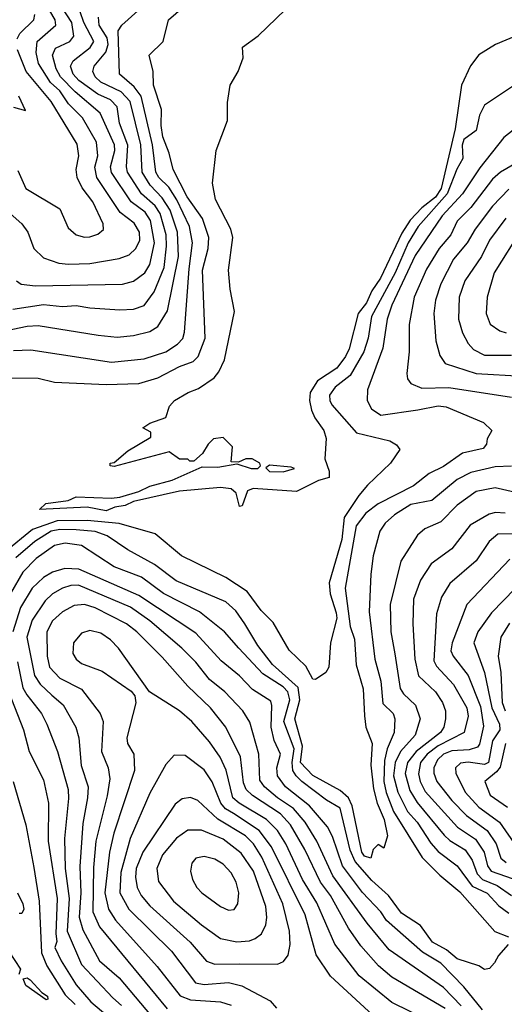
# Model space of a CAD drawing. Extents: x 1308313 to 1441400, y 959662 to 1036319.
# Tile 389 of 656: x 1348417 to 1350198, y 1016816 to 1020436. Entities that reach past the tile are written whole.
import ezdxf

# ---------------------------------------------------------------- set-up
doc = ezdxf.new("R2010")
doc.units = 0

msp = doc.modelspace()

# ---------------------------------------------------------------- linework, layer by layer
at = {"layer": '0CON10XD'}
for points in [[(1348351, 1019751), (1348425.5, 1019685), (1348447.3, 1019655), (1348468.9, 1019595), (1348505, 1019559.6), (1348560.7, 1019540.7), (1348596.4, 1019536.4), (1348675, 1019539.8), (1348782.9, 1019557.1), (1348819.1, 1019570.9), (1348844.7, 1019595), (1348858.8, 1019625), (1348857.8, 1019655), (1348837.9, 1019687.9), (1348786.4, 1019726.4), (1348700.6, 1019855), (1348692.9, 1019892.9), (1348704.3, 1019935.7), (1348700.2, 1019985), (1348648.5, 1020075), (1348596.6, 1020126.6), (1348565, 1020173.6), (1348530.8, 1020205), (1348486.3, 1020275), (1348477.7, 1020315), (1348481.6, 1020355), (1348550.4, 1020415), (1348547.6, 1020435), (1348512.1, 1020495)], [(1348948.3, 1018841.7), (1348765, 1018793.3), (1348750, 1018795), (1348750, 1018805), (1348765, 1018807.5), (1348815, 1018850), (1348899.3, 1018900.7), (1348899.3, 1018919.3), (1348870, 1018935), (1348895, 1018952.5), (1348955, 1018972.5), (1348967.5, 1019015), (1348986.7, 1019035), (1349036.2, 1019065), (1349075, 1019080), (1349131.6, 1019118.4), (1349149.2, 1019140.8), (1349169.6, 1019185), (1349206.9, 1019363.1), (1349190.3, 1019445), (1349184.8, 1019515), (1349200.9, 1019635), (1349192.8, 1019665), (1349136.4, 1019775), (1349125.6, 1019835), (1349139.2, 1019955), (1349181.2, 1020065), (1349181.2, 1020131.2), (1349191.4, 1020195), (1349220, 1020245), (1349238.8, 1020295), (1349236.7, 1020335), (1349293.4, 1020376.6), (1349426.9, 1020505)], [(1348335, 1019118.4), (1348485, 1019118.2), (1348545, 1019102.8), (1348735, 1019094), (1348855, 1019098), (1348925, 1019119.2), (1349005, 1019160.8), (1349055, 1019179.3), (1349073.1, 1019196.9), (1349099.2, 1019265), (1349089.7, 1019515), (1349109.6, 1019595), (1349112.6, 1019635), (1349089.4, 1019705), (1349033.2, 1019785), (1348980.8, 1019885), (1348967, 1019945), (1348943.4, 1020005), (1348937, 1020047), (1348938, 1020105), (1348909.4, 1020195), (1348907.3, 1020245), (1348893.1, 1020305), (1348944.4, 1020355), (1348964.4, 1020435), (1349018.7, 1020481.3)], [(1348391.8, 1019371.8), (1348505, 1019388.8), (1348575, 1019381.6), (1348625, 1019385.2), (1348675, 1019375.7), (1348785, 1019369), (1348835, 1019371.1), (1348875, 1019385.3), (1348911.3, 1019435), (1348947.7, 1019525), (1348957.1, 1019602.9), (1348955.5, 1019645), (1348933.7, 1019723.7), (1348915, 1019751.7), (1348865.2, 1019795.2), (1348814, 1019875), (1348809.6, 1019895), (1348814.9, 1019974.9), (1348784.6, 1020055), (1348775.7, 1020115.7), (1348751.1, 1020141.1), (1348705, 1020161.8), (1348635, 1020211.9), (1348614.3, 1020235), (1348604.4, 1020265), (1348613.7, 1020285), (1348676.9, 1020333.1), (1348689.5, 1020355), (1348652.8, 1020425), (1348639, 1020465)], [(1348405.7, 1019475.7), (1348422.8, 1019462.8), (1348475, 1019457.4), (1348795, 1019463.3), (1348835, 1019473.8), (1348876.7, 1019505), (1348896.2, 1019535), (1348912.9, 1019615), (1348897.8, 1019697.8), (1348878, 1019728), (1348826.6, 1019766.6), (1348754.3, 1019874.3), (1348751, 1019895), (1348766.5, 1019955), (1348765.6, 1019975), (1348712.6, 1020092.6), (1348620.6, 1020170.6), (1348567.8, 1020225), (1348551.3, 1020255), (1348538.4, 1020305), (1348549.5, 1020330.5), (1348601.8, 1020355), (1348616.7, 1020375), (1348608.8, 1020425), (1348570, 1020485)], [(1348407.8, 1020365), (1348418, 1020385), (1348469, 1020435), (1348473, 1020455)], [(1349039.8, 1019520.2), (1349052.8, 1019615), (1349041.8, 1019675), (1348995, 1019773.4), (1348965, 1019819.5), (1348928.6, 1019855), (1348917.6, 1019875), (1348904.9, 1019975), (1348863.5, 1020155), (1348838.6, 1020188.6), (1348784.7, 1020235), (1348779.4, 1020395), (1348792.9, 1020415), (1348851.4, 1020468.6)], [(1348345, 1019288.1), (1348445, 1019308.5), (1348485, 1019310.9), (1348705.3, 1019275.3), (1348775, 1019268.9), (1348835, 1019274.8), (1348895, 1019288.8), (1348925, 1019307.3), (1348960.9, 1019365), (1349000.5, 1019565), (1348996.8, 1019655), (1348970.5, 1019735), (1348940.9, 1019780.9), (1348896.8, 1019826.8), (1348867, 1019875), (1348862.9, 1019975), (1348823.2, 1020135), (1348790.1, 1020170.1), (1348715, 1020205.5), (1348695.2, 1020225), (1348685.7, 1020245), (1348691.6, 1020265), (1348734, 1020316), (1348742.5, 1020345), (1348738.5, 1020368.5), (1348709.2, 1020415), (1348707.4, 1020445)], [(1350295, 1020398.1), (1350165.9, 1020344.1), (1350105, 1020306.7), (1350074.4, 1020265.6), (1350041.3, 1020195), (1350018.1, 1020035), (1349965.8, 1019815), (1349945, 1019783.3), (1349895.5, 1019744.5), (1349852, 1019698), (1349821.4, 1019651.4), (1349742.8, 1019485), (1349711.6, 1019438.4), (1349692.3, 1019395), (1349661.5, 1019355), (1349627.9, 1019225), (1349615, 1019197.1), (1349583.2, 1019155), (1349512.2, 1019107.8), (1349485.3, 1019065), (1349482.7, 1019035), (1349490.1, 1019000.1), (1349502, 1018972), (1349535, 1018925.8), (1349544.1, 1018895.9), (1349538.8, 1018821.2), (1349554.1, 1018775.9), (1349555, 1018752.5), (1349515, 1018741.8), (1349435, 1018701.4), (1349275, 1018712.5), (1349255, 1018702.9), (1349235, 1018648), (1349225, 1018646), (1349212.3, 1018695), (1349195, 1018711.1), (1349155, 1018715.4), (1349005, 1018702.5), (1348835, 1018664.8), (1348805, 1018650), (1348766.5, 1018643.5), (1348735, 1018630.5), (1348665, 1018643.5), (1348490, 1018635), (1348513.7, 1018656.3), (1348595, 1018668.5), (1348625, 1018681.1), (1348755, 1018675.9), (1348785, 1018679.7), (1348855, 1018700.9), (1348895, 1018720), (1348977.6, 1018742.4), (1349087.9, 1018792.1), (1349145, 1018790), (1349215, 1018802.5), (1349267.5, 1018785), (1349292.5, 1018785), (1349302.5, 1018795), (1349300, 1018805), (1349271.7, 1018821.7), (1349248.3, 1018821.7), (1349221.7, 1018808.3), (1349195, 1018810), (1349200, 1018865), (1349165, 1018900), (1349130, 1018895), (1349110, 1018875), (1349089.3, 1018840.7), (1349057, 1018813), (1349043, 1018813), (1349035, 1018820), (1349005, 1018820), (1348966.4, 1018846.4), (1348948.3, 1018841.7)], [(1348411.1, 1019881.1), (1348440, 1019815), (1348565, 1019740.8), (1348595, 1019670.8), (1348625, 1019644.6), (1348655, 1019636.2), (1348675, 1019637.7), (1348705, 1019647.3), (1348725.3, 1019664.7), (1348724.6, 1019685), (1348686.3, 1019766.3), (1348647.5, 1019817.5), (1348628, 1019855), (1348624.8, 1019885), (1348634.8, 1019935.2), (1348628.5, 1019978.5), (1348533.4, 1020135), (1348440.8, 1020245), (1348409, 1020325)], [(1350235.6, 1020195), (1350125, 1020121.9), (1350107.6, 1020085), (1350095, 1020028.6), (1350049.7, 1019995), (1350043.9, 1019973.9), (1350045.8, 1019925), (1350024, 1019886), (1349988.5, 1019795), (1349882, 1019675), (1349845.3, 1019615), (1349797.1, 1019505), (1349710.5, 1019345), (1349697.9, 1019265), (1349682.1, 1019215), (1349632, 1019128), (1349576.7, 1019085), (1349555.8, 1019055), (1349556.7, 1019035), (1349565, 1019019.6), (1349655, 1018916.3), (1349777.6, 1018887.6), (1349802, 1018872), (1349814.2, 1018855), (1349780.4, 1018805), (1349695, 1018724.7), (1349663.2, 1018686.8), (1349610.3, 1018605), (1349600.9, 1018525), (1349554.6, 1018365), (1349558.3, 1018325), (1349580.9, 1018255), (1349583.2, 1018235), (1349560, 1018145), (1349553.3, 1018055), (1349542.5, 1018035), (1349505, 1018010), (1349495, 1018010.6), (1349468.3, 1018058.3), (1349407.9, 1018117.9), (1349349, 1018219), (1349305, 1018263.8), (1349252.9, 1018332.9), (1349175, 1018385.3), (1349011.9, 1018465), (1348914.8, 1018544.8), (1348782.8, 1018582.8), (1348665, 1018594.9), (1348555, 1018593.1), (1348465, 1018560.7), (1348362.6, 1018477.4)], [(1348395, 1020114), (1348438.3, 1020101.7), (1348414.4, 1020155)], [(1350265, 1020055.9), (1350197.1, 1020002.9), (1350108.6, 1019891.4), (1350044.3, 1019795), (1349970.5, 1019715), (1349870.7, 1019569.3), (1349785, 1019386.4), (1349768.3, 1019335), (1349752.3, 1019227.7), (1349696, 1019075), (1349693.8, 1019035), (1349710, 1019005), (1349745, 1018981.8), (1349880.9, 1019000.9), (1349955, 1019016), (1349985, 1019011.7), (1350122, 1018955), (1350152, 1018925), (1350135.8, 1018895), (1350132.5, 1018875), (1350120.4, 1018859.6), (1350045, 1018841.9), (1349975, 1018792.6), (1349922.4, 1018767.6), (1349865, 1018722.1), (1349735, 1018655.2), (1349688.9, 1018621.1), (1349654.2, 1018575), (1349613.5, 1018345), (1349632, 1018205), (1349647.7, 1018157.7), (1349653.7, 1018063.7), (1349679.4, 1017975), (1349684.3, 1017875.7), (1349689.3, 1017835), (1349712.3, 1017775), (1349708.1, 1017695), (1349717.8, 1017607.8), (1349730.7, 1017555), (1349756.2, 1017495), (1349768.9, 1017435), (1349755, 1017390), (1349735, 1017402.5), (1349716.7, 1017385), (1349707.3, 1017352.7), (1349685, 1017360.7), (1349674.6, 1017375), (1349639.7, 1017545), (1349625.1, 1017575.1), (1349595, 1017602.1), (1349495, 1017657.1), (1349449.9, 1017705), (1349456.7, 1017765), (1349428.9, 1017865), (1349446.7, 1017935), (1349440.6, 1017980.6), (1349346.9, 1018065), (1349292.3, 1018135), (1349244.3, 1018215), (1349212.1, 1018262.1), (1349174.6, 1018295), (1348992.2, 1018372.2), (1348913, 1018433), (1348815, 1018486.7), (1348738.3, 1018538.3), (1348695, 1018553.5), (1348625, 1018559.9), (1348565, 1018561.1), (1348532.9, 1018555), (1348472.9, 1018517.1), (1348403, 1018457)], [(1350245, 1019911.2), (1350184.6, 1019875.4), (1350155, 1019849.5), (1350074.8, 1019745), (1350024.8, 1019695), (1350001.6, 1019645), (1349958.8, 1019595), (1349911.8, 1019518.2), (1349867.4, 1019415), (1349848.9, 1019315), (1349848.6, 1019215), (1349839.6, 1019135), (1349842.1, 1019115), (1349855, 1019097.8), (1349895, 1019080.3), (1349995, 1019083.2), (1350225, 1019048)], [(1350215, 1019812), (1350155, 1019750.5), (1350090.8, 1019665), (1350061.9, 1019615), (1350011.5, 1019555), (1349965.2, 1019465), (1349945.8, 1019404.2), (1349939, 1019355), (1349946.8, 1019255), (1349960.9, 1019200.9), (1349981.5, 1019171.5), (1350095, 1019134.8), (1350265, 1019125.6)], [(1350203.5, 1019706.5), (1350144, 1019625), (1350114.4, 1019565), (1350053, 1019475), (1350032.2, 1019415), (1350029.5, 1019335), (1350044.1, 1019284.1), (1350065.2, 1019245.2), (1350085, 1019223.5), (1350125, 1019202.8), (1350225, 1019202.6)], [(1350263.1, 1019666.9), (1350161.2, 1019505), (1350134.7, 1019415), (1350131.2, 1019355), (1350146.7, 1019316.7), (1350181.4, 1019291.4), (1350205, 1019283.8)], [(1348395, 1019219.6), (1348457.7, 1019222.3), (1348755, 1019176.1), (1348875, 1019188.6), (1348953.8, 1019215), (1348997.5, 1019242.5), (1349016.5, 1019263.5), (1349023.2, 1019286.8), (1349039.8, 1019520.2)], [(1349385, 1018773.9), (1349427.5, 1018785), (1349415, 1018790), (1349335, 1018797.5), (1349322.5, 1018787.5), (1349335, 1018774.6), (1349385, 1018773.9)], [(1350225, 1018794.7), (1350165, 1018791.1), (1350075, 1018770.6), (1350025, 1018744.8), (1349932.5, 1018667.5), (1349855, 1018652.6), (1349794.3, 1018615), (1349760.6, 1018585), (1349740.3, 1018555), (1349715.8, 1018465), (1349707.5, 1018397.5), (1349701.4, 1018258.6), (1349722.6, 1018085), (1349744, 1018004), (1349751.9, 1017921.9), (1349789.7, 1017885), (1349796.2, 1017865), (1349793.3, 1017815), (1349767.4, 1017755), (1349758.3, 1017711.7), (1349755.3, 1017635.3), (1349764.2, 1017594.2), (1349790.5, 1017525), (1349897, 1017355), (1349960.9, 1017290.9), (1350035, 1017228.6), (1350163.8, 1017083.8), (1350214.2, 1017064.2)], [(1350235, 1018699), (1350165, 1018714.8), (1350095, 1018700.7), (1350025, 1018650.5), (1349965, 1018589.4), (1349905.7, 1018564.3), (1349879.4, 1018540.6), (1349817.6, 1018445), (1349778.4, 1018285), (1349781.7, 1018185), (1349796, 1018104), (1349816.1, 1017976.1), (1349827.4, 1017957.4), (1349871.9, 1017915), (1349889.4, 1017865), (1349871, 1017805), (1349817.4, 1017745), (1349797.7, 1017705), (1349791.4, 1017655), (1349806.9, 1017595), (1349842.9, 1017525), (1349877.7, 1017485), (1349928.3, 1017408.3), (1349955, 1017377.9), (1350024.7, 1017324.7), (1350079.6, 1017249.6), (1350135, 1017224.1), (1350177.9, 1017177.9), (1350215, 1017151)], [(1350201.3, 1018621.3), (1350166.4, 1018623.6), (1350142.3, 1018617.7), (1350072.4, 1018577.6), (1350005, 1018490), (1349929.1, 1018435), (1349890.8, 1018375), (1349864.8, 1018305), (1349861.7, 1018215), (1349869.8, 1018085), (1349883.2, 1018023.2), (1349945, 1017964.1), (1349971.4, 1017925), (1349981.7, 1017895), (1349981.7, 1017865), (1349976.6, 1017835), (1349963.3, 1017815), (1349874.5, 1017745.5), (1349842.4, 1017705), (1349833.6, 1017663.6), (1349851.1, 1017601.1), (1349877.6, 1017557.6), (1349977.4, 1017437.4), (1349998.1, 1017418.1), (1350055, 1017383.8), (1350080.7, 1017345), (1350099.1, 1017295), (1350117.8, 1017275), (1350172.5, 1017252.5), (1350225, 1017216.1)], [(1350235, 1018544.8), (1350175, 1018544.1), (1350142.4, 1018517.6), (1350095, 1018446), (1349997.6, 1018362.4), (1349967.5, 1018312.5), (1349949.4, 1018250.6), (1349938.7, 1018078.7), (1349948.6, 1018058.6), (1350011.4, 1017991.4), (1350061.1, 1017905), (1350065.5, 1017875), (1350050.2, 1017815), (1349955, 1017765.6), (1349914.4, 1017735), (1349890.5, 1017705), (1349883.3, 1017663.3), (1349888.5, 1017635), (1349908, 1017598), (1350026.3, 1017466.3), (1350092.2, 1017422.2), (1350124, 1017375), (1350136.5, 1017325), (1350150.4, 1017305), (1350255, 1017268.8)], [(1350161.9, 1016968.1), (1350143.4, 1016946.6), (1350125, 1016942.9), (1350105, 1016956.5), (1350025, 1016982.7), (1349985.6, 1017015.6), (1349935, 1017044.1), (1349890.2, 1017105), (1349820.2, 1017150.2), (1349773.2, 1017215), (1349711.3, 1017271.3), (1349650.3, 1017340.3), (1349632.1, 1017382.1), (1349595, 1017536.3), (1349545, 1017566), (1349454.8, 1017635), (1349433, 1017655), (1349421.6, 1017675), (1349419, 1017705), (1349425.5, 1017755), (1349388.3, 1017855), (1349409.5, 1017935), (1349403.2, 1017965), (1349385, 1017982.8), (1349310.4, 1018030.4), (1349222.3, 1018125), (1349169.8, 1018185), (1349078.5, 1018258.5), (1348946.4, 1018326.4), (1348865, 1018386.2), (1348765, 1018423.8), (1348645, 1018502.7), (1348585, 1018510.8), (1348545, 1018502.5), (1348477.8, 1018455), (1348428.6, 1018405), (1348383.7, 1018326.3)], [(1350218.1, 1018451.9), (1350061.1, 1018285), (1350006.7, 1018145), (1350002.3, 1018115), (1350010.8, 1018095), (1350065.2, 1018025), (1350110.3, 1017910.3), (1350121.8, 1017838.2), (1350107.6, 1017772.4), (1350099.5, 1017760.5), (1350069.1, 1017750.9), (1350005, 1017747.3), (1349974.6, 1017735.4), (1349952.3, 1017715), (1349938.7, 1017685), (1349938.8, 1017665), (1349950.4, 1017635), (1350005.9, 1017565), (1350059.6, 1017509.6), (1350135, 1017454.8), (1350168.3, 1017405), (1350185, 1017353.4), (1350205, 1017336.5)], [(1350117.6, 1016795), (1350049.5, 1016879.5), (1349965, 1016966.3), (1349897.5, 1017007.5), (1349765, 1017123.9), (1349744.3, 1017155), (1349677, 1017227), (1349603.7, 1017325), (1349567.5, 1017432.5), (1349548.2, 1017468.2), (1349482.1, 1017545), (1349394.4, 1017615), (1349365.2, 1017655), (1349362.3, 1017685), (1349375.2, 1017735), (1349352.2, 1017785), (1349341.6, 1017835), (1349344.3, 1017914.3), (1349339.8, 1017929.8), (1349273, 1017973), (1349225, 1018023.7), (1349158.1, 1018078.1), (1349065, 1018179.5), (1348855, 1018318), (1348635, 1018414.9), (1348582.7, 1018417.3), (1348537.3, 1018405), (1348505, 1018384.8), (1348463.2, 1018345), (1348420, 1018275), (1348392.4, 1018185)], [(1350281.1, 1018388.9), (1350151.7, 1018255), (1350101.1, 1018185), (1350085.8, 1018145), (1350125.6, 1018035.6), (1350152.3, 1017905), (1350180.3, 1017845), (1350182.3, 1017825), (1350155.3, 1017784.7), (1350140.2, 1017705), (1350125, 1017697.8), (1350065, 1017705.6), (1350037.8, 1017702.2), (1350018.4, 1017685), (1350020.2, 1017665), (1350055, 1017595.7), (1350105, 1017540.4), (1350180.6, 1017485), (1350243.8, 1017393.8)], [(1350040.2, 1016810.2), (1349975, 1016877.9), (1349775.4, 1017015.4), (1349694.2, 1017114.2), (1349567.8, 1017287.8), (1349509.7, 1017415), (1349466.4, 1017485), (1349424.1, 1017535), (1349364.6, 1017574.6), (1349317.2, 1017615), (1349300.1, 1017640.1), (1349296.7, 1017735), (1349262.7, 1017852.7), (1349237.3, 1017895), (1349170.8, 1017965), (1349115, 1018009.5), (1349065, 1018074.1), (1349013.7, 1018125), (1348896, 1018225), (1348825, 1018275.7), (1348633.8, 1018356.2), (1348605, 1018355.2), (1348574.6, 1018345.4), (1348538.4, 1018325), (1348510.8, 1018299.2), (1348462.7, 1018227.3), (1348443.6, 1018165), (1348472.3, 1018025), (1348492.3, 1017992.3), (1348535, 1017951.7), (1348576.6, 1017916.6), (1348624.2, 1017835), (1348635.2, 1017795), (1348643.4, 1017693.4), (1348668.7, 1017615), (1348667, 1017575), (1348649.4, 1017480.6), (1348638.3, 1017321.7), (1348641.8, 1017225), (1348636.3, 1017136.3), (1348649.3, 1017089.3), (1348710.5, 1016975), (1348783.2, 1016913.2), (1348920.3, 1016750.3)], [(1349980.5, 1016800.5), (1349785, 1016915.7), (1349736.5, 1016956.5), (1349670.9, 1017030.9), (1349625.1, 1017095.1), (1349559.8, 1017215), (1349522.5, 1017265), (1349465.3, 1017385.3), (1349413, 1017475), (1349376.3, 1017516.3), (1349272.9, 1017582.9), (1349249.3, 1017605), (1349240.1, 1017630.1), (1349229, 1017725), (1349174.7, 1017835), (1349119.1, 1017905), (1349034.8, 1017984.8), (1348941.5, 1018091.5), (1348847.4, 1018185), (1348809.4, 1018215), (1348695, 1018273.8), (1348655, 1018285.4), (1348617.8, 1018282.2), (1348575, 1018258.4), (1348537.6, 1018225), (1348517.6, 1018185), (1348517.8, 1018095), (1348527.4, 1018055), (1348565, 1018014.3), (1348644.8, 1017974.8), (1348712.7, 1017885), (1348723.6, 1017855), (1348718.4, 1017745), (1348742.9, 1017685), (1348748.1, 1017645), (1348738.4, 1017581.6), (1348696.9, 1017415), (1348688.3, 1017318.3), (1348685.6, 1017155.6), (1348710.5, 1017100.5), (1348959.3, 1016799.3)], [(1350217, 1018217), (1350185.6, 1018165), (1350175.9, 1018095), (1350185.4, 1018035), (1350190.8, 1017925), (1350201.4, 1017895)], [(1349916.9, 1016756.9), (1349785, 1016822), (1349665, 1016920.3), (1349575, 1017036.8), (1349508.8, 1017188.8), (1349457.2, 1017275), (1349395.1, 1017405.1), (1349364.5, 1017455), (1349324.9, 1017494.9), (1349224.3, 1017555), (1349201.1, 1017575), (1349175.9, 1017675.9), (1349153.7, 1017723.7), (1349115, 1017780), (1349050, 1017855), (1349004.5, 1017894.5), (1348893.8, 1017965), (1348780, 1018125), (1348751.2, 1018155), (1348715, 1018179.7), (1348675, 1018189.7), (1348645, 1018180.4), (1348614.6, 1018145), (1348613.2, 1018105), (1348624.6, 1018085), (1348645, 1018068.5), (1348720, 1018040), (1348755.8, 1018015.8), (1348827, 1017967), (1348840, 1017950), (1348844.4, 1017924.4), (1348810.5, 1017795), (1348813.5, 1017775), (1348836.5, 1017735), (1348839.3, 1017675), (1348763.2, 1017445), (1348747.6, 1017375), (1348730.8, 1017225), (1348744.2, 1017165), (1348769, 1017125), (1348922.7, 1016955), (1349006.8, 1016846.8), (1349045, 1016831.6), (1349155, 1016825.2), (1349195, 1016812.5)], [(1348409.6, 1018075), (1348429.3, 1017979.3), (1348443.1, 1017953.1), (1348497.9, 1017885), (1348516.7, 1017845), (1348556.7, 1017745), (1348595.2, 1017605), (1348597.2, 1017572.8), (1348582.5, 1017425), (1348584.3, 1017315), (1348599.6, 1017205), (1348591.9, 1017085), (1348645, 1016962.3), (1348759.5, 1016839.5), (1348791.2, 1016811.2)], [(1348375.8, 1017965.8), (1348431.6, 1017825), (1348452.6, 1017745), (1348505, 1017640.6), (1348522.8, 1017555), (1348522.4, 1017415), (1348555.3, 1017205), (1348549.6, 1017075), (1348553.6, 1017046.4), (1348546.2, 1017025), (1348570, 1016975), (1348625, 1016887.3), (1348679, 1016825), (1348741.8, 1016771.8)], [(1350202.8, 1017775), (1350182.5, 1017687.5), (1350170, 1017670), (1350126.8, 1017635), (1350146.8, 1017585), (1350210.5, 1017540.5)], [(1349715.3, 1016775), (1349559.2, 1016919.2), (1349507, 1016997), (1349466.5, 1017145), (1349342.9, 1017395), (1349297.8, 1017455), (1349203.4, 1017516.6), (1349174.1, 1017534.1), (1349156.3, 1017555), (1349125, 1017633.8), (1349095, 1017678.1), (1349025, 1017730.4), (1348985, 1017731.1), (1348955, 1017696.9), (1348895, 1017591.8), (1348823.8, 1017425), (1348789.3, 1017300.7), (1348785.2, 1017225), (1348818.4, 1017165), (1348975, 1017010.8), (1349064, 1016895), (1349095, 1016888.3), (1349185, 1016896.2), (1349233.6, 1016883.6), (1349337.9, 1016827.9), (1349361.5, 1016801.5)], [(1348393.5, 1017635), (1348439.8, 1017475), (1348469, 1017319), (1348488.5, 1017195), (1348496.9, 1017005), (1348517.5, 1016957.5), (1348585, 1016850.4), (1348621.3, 1016815)], [(1349135, 1016963.2), (1349226, 1016964), (1349365, 1016963.6), (1349386.7, 1016973.3), (1349403.5, 1016996.5), (1349411, 1017035), (1349408.4, 1017085), (1349384.8, 1017185), (1349306.8, 1017356.8), (1349276.8, 1017405), (1349246.7, 1017435), (1349145.9, 1017495.9), (1349072.5, 1017565), (1349045, 1017576.2), (1349015, 1017571.2), (1348988.3, 1017551.8), (1348870.2, 1017375), (1348845.4, 1017314.6), (1348842.8, 1017282.8), (1348849.1, 1017245), (1348864.3, 1017215), (1348895, 1017178.2), (1349044.3, 1017044.3), (1349104.2, 1016974.2), (1349135, 1016963.2)], [(1349215, 1017044.8), (1349261.3, 1017048.7), (1349282.8, 1017057.2), (1349305.4, 1017075), (1349322.3, 1017107.7), (1349326, 1017135), (1349321.5, 1017175), (1349276.6, 1017305), (1349231, 1017371), (1349165, 1017422.7), (1349085, 1017456.1), (1349035, 1017455.2), (1348993.2, 1017426.8), (1348942.5, 1017365), (1348921.9, 1017315), (1348927, 1017267), (1348982.5, 1017195), (1349085, 1017107.6), (1349155, 1017057.9), (1349215, 1017044.8)], [(1349185, 1017162.1), (1349205, 1017164.4), (1349219.1, 1017185), (1349222.8, 1017225), (1349212.9, 1017265), (1349195, 1017298.8), (1349165, 1017331.1), (1349135, 1017348.8), (1349095, 1017359.3), (1349065, 1017353.3), (1349049.5, 1017335), (1349044.6, 1017305.4), (1349052.3, 1017275), (1349068.8, 1017245), (1349086.5, 1017225), (1349155, 1017174.6), (1349185, 1017162.1)], [(1348409.5, 1017225), (1348429.4, 1017185), (1348432.5, 1017165), (1348425, 1017150), (1348415, 1017150)], [(1350212.7, 1017035), (1350176.9, 1016995), (1350161.9, 1016968.1)], [(1348378.8, 1017008.8), (1348420.6, 1016945), (1348414.3, 1016925.7)], [(1348515, 1016831.4), (1348440, 1016885), (1348430.6, 1016909.4), (1348445, 1016912.5), (1348455.3, 1016905.3), (1348498.6, 1016858.6), (1348520, 1016845), (1348521.2, 1016835), (1348515, 1016831.4)]]:
    msp.add_lwpolyline(points, dxfattribs=at)

doc.saveas('drawing.dxf')
